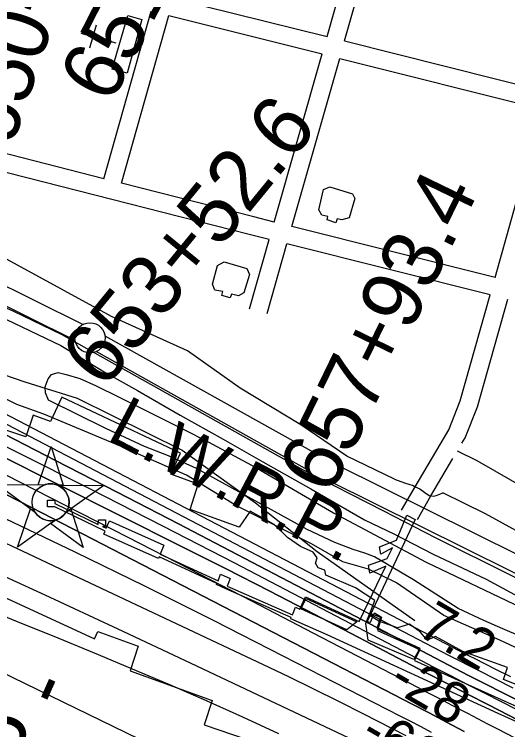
# Model space of a CAD drawing. Extents: x 3677843 to 3715951, y 511991 to 537744.
# Drawn here: x 3695768 to 3696584, y 531102 to 532286 of the extents above; entities that cross this region are included whole.
import ezdxf

# ---------------------------------------------------------------- set-up
doc = ezdxf.new("R2010")
doc.units = 0
for name, color, linetype in [('V-BLDG-OTLN', 7, 'Continuous'), ('V-CHAN-DOCK', 7, 'Continuous'), ('V-CHAN-NAID', 7, 'Continuous'), ('V-FLOD-BASE', 7, 'Continuous'), ('V-LEVE-TOET', 7, 'Continuous'), ('V-RIVR-EDGE', 7, 'Continuous'), ('V-RIVR-RANG', 7, 'Continuous'), ('V-ROAD-CNTR', 7, 'Continuous'), ('V-RRAP-FSHR', 7, 'Continuous'), ('V-RRAP-RVMT', 7, 'Continuous'), ('V-SITE-OTLN', 7, 'Continuous'), ('V-SITE-VEGE', 7, 'Continuous'), ('V-SURV-IDEN', 7, 'Continuous'), ('V-SURV-LINE', 7, 'Continuous'), ('V-TOPO-DPTH', 7, 'Continuous'), ('V-TOPO-MAJR', 7, 'Continuous'), ('V-TOPO-MINR', 7, 'Continuous'), ('V-TOPO-WATR', 7, 'Continuous'), ('V-TOPO-WATR-IDEN', 7, 'Continuous')]:
    doc.layers.add(name, color=color, linetype=linetype)

msp = doc.modelspace()

# ---------------------------------------------------------------- linework, layer by layer
at = {"layer": 'V-BLDG-OTLN'}
for points in [[(3695978.8, 532277.1), (3695954.7, 532188.4), (3695930.1, 532195), (3695955.9, 532283.4)], [(3696289.9, 532000.3), (3696327.3, 531988.8), (3696331, 531980.6), (3696322.1, 531948.6), (3696310, 531945.3), (3696302.1, 531947.1), (3696299.9, 531940.8), (3696285.6, 531945.7), (3696286.7, 531951.2), (3696276.9, 531953.4), (3696271.6, 531962.3), (3696279.3, 531995.8)], [(3696115.2, 531875.8), (3696152.7, 531865), (3696156.8, 531855.3), (3696147.5, 531824.5), (3696138.9, 531819.7), (3696127.5, 531822.6), (3696125.2, 531816.7), (3696111, 531820.4), (3696112.9, 531826.7), (3696099.9, 531829.3), (3696095.8, 531839), (3696103.9, 531869.7)], [(3696317.9, 531267), (3696242, 531301.6), (3696250.5, 531319.1), (3696334.3, 531280.4)], [(3696428.9, 531217.8), (3696353.5, 531250), (3696349.3, 531277.6), (3696356.1, 531294.8), (3696373.9, 531288), (3696367.5, 531269.3), (3696438.6, 531236.6)]]:
    msp.add_lwpolyline(points, close=True, dxfattribs=at)
at = {"layer": 'V-CHAN-DOCK'}
for points in [[(3696007.3, 531387.7), (3696006.2, 531385.2), (3695915.9, 531425.1), (3695918.2, 531430.4), (3695834.8, 531470.5), (3695822.9, 531470.7), (3695823, 531481.8), (3695835, 531481.6), (3695834.9, 531476), (3695906.9, 531441.4), (3695907, 531449.3), (3695919, 531449.1), (3695918.9, 531438), (3695913.8, 531438.1), (3695920.1, 531435.1), (3695925.2, 531447.3), (3696015.5, 531407.4), (3696009.2, 531392.3), (3696105, 531348.3), (3696109.3, 531358.9), (3696125.2, 531352), (3696120.2, 531339.4), (3696228, 531291.8), (3696233.2, 531304.4), (3696240.4, 531301), (3696249.5, 531321.9), (3696338.4, 531280.7), (3696382.5, 531372.6), (3696356.1, 531360.9), (3696354.1, 531373.9), (3696384.7, 531385), (3696393.8, 531402.9), (3696374.5, 531392), (3696371.9, 531404.4), (3696400.2, 531415.5), (3696417.2, 531456.6), (3696431, 531449.7), (3696351.4, 531280.9), (3696357.4, 531279.8), (3696363.6, 531295.3), (3696375.6, 531287.8), (3696368.9, 531265.8), (3696438.6, 531234.4), (3696430, 531216.5), (3696606.6, 531137.1)], [(3696226.1, 531287.2), (3696117.8, 531335), (3696102.4, 531342.1), (3696103.1, 531343.7), (3696007.3, 531387.7)], [(3698135, 530254.5), (3697006.3, 530870.8), (3697020.8, 530897.7), (3696785.3, 531028.1), (3696788.2, 531031.7), (3696739.8, 531058.7), (3696737, 531052.2), (3696568.2, 531128.7), (3696285.5, 531258.5), (3696225.3, 531285.3), (3696226.1, 531287.2)]]:
    msp.add_lwpolyline(points, dxfattribs=at)
at = {"layer": 'V-CHAN-NAID'}
for points in [[(3695817.1, 531506.7), (3695807.5, 531506.8), (3695828.7, 531570.2), (3695848.9, 531506.5), (3695839.3, 531506.5), (3695837.7, 531507.1), (3695835.6, 531507.7), (3695833.6, 531508.2), (3695831.6, 531508.5), (3695830.4, 531508.6), (3695828.8, 531508.7), (3695827.1, 531508.7), (3695825.8, 531508.6), (3695823.9, 531508.4), (3695822.5, 531508.2), (3695820.7, 531507.8), (3695819.2, 531507.4), (3695818.1, 531507.1)], [(3695817.1, 531506.7), (3695740.6, 531507.2), (3695802.2, 531461.8), (3695801.1, 531463.7), (3695800.3, 531465.4), (3695799.4, 531467.3), (3695798.8, 531469.4), (3695798.4, 531470.7), (3695798, 531472.3), (3695797.8, 531473.8), (3695797.6, 531475.4), (3695797.5, 531477.1), (3695797.5, 531478.7), (3695797.6, 531480.8), (3695797.8, 531482.4), (3695798.2, 531484.6), (3695798.6, 531486.5), (3695799.2, 531488.4), (3695799.9, 531490.1), (3695800.6, 531491.7), (3695801.4, 531493.2), (3695802.5, 531494.9), (3695803.5, 531496.4), (3695804.5, 531497.7), (3695805.5, 531498.8), (3695806.8, 531500.2), (3695807.9, 531501.1), (3695809.6, 531502.5), (3695810.8, 531503.4), (3695812.5, 531504.5), (3695814.2, 531505.4), (3695815.7, 531506.1)], [(3695839.3, 531506.5), (3695915.8, 531506), (3695853.6, 531461.5), (3695854.5, 531463), (3695855.5, 531464.8), (3695856.2, 531466.4), (3695856.9, 531468.3), (3695857.5, 531470.1), (3695857.9, 531471.8), (3695858.2, 531473.8), (3695858.4, 531475.3), (3695858.5, 531477.6), (3695858.5, 531479.6), (3695858.3, 531481.8), (3695858.1, 531483.6), (3695857.6, 531485.8), (3695856.9, 531488), (3695856.2, 531489.9), (3695855.5, 531491.4), (3695854.5, 531493.3), (3695853.5, 531495), (3695852.2, 531496.7), (3695851, 531498.3), (3695849.7, 531499.6), (3695848.1, 531501.2), (3695846.3, 531502.6), (3695844.7, 531503.8), (3695842.8, 531504.9), (3695841.3, 531505.6)], [(3695835.6, 531448.6), (3695773.4, 531404), (3695794.5, 531467.5), (3695802.2, 531461.8), (3695802.8, 531460.9), (3695804.2, 531459), (3695805.4, 531457.6), (3695806.9, 531456.1), (3695808.3, 531454.8), (3695809.7, 531453.7), (3695811.1, 531452.7), (3695812.8, 531451.7), (3695814.5, 531450.7), (3695816.3, 531449.9), (3695817.8, 531449.4), (3695819.4, 531448.8), (3695821.6, 531448.3), (3695823.2, 531448), (3695825.2, 531447.7), (3695826.7, 531447.6), (3695828.6, 531447.6), (3695830.3, 531447.7), (3695832, 531447.9), (3695833.9, 531448.2)], [(3695853.6, 531461.5), (3695861.4, 531467), (3695881.6, 531403.3), (3695827.8, 531443), (3695835.6, 531448.6), (3695837.2, 531449), (3695838.8, 531449.6), (3695841, 531450.5), (3695842.7, 531451.4), (3695844.6, 531452.5), (3695846.3, 531453.7), (3695847.9, 531455), (3695849.2, 531456.1), (3695850.6, 531457.5), (3695851.8, 531459), (3695852.9, 531460.4)]]:
    msp.add_lwpolyline(points, close=True, dxfattribs=at)
msp.add_circle((3695828, 531478.1), 30.5, dxfattribs=at)
at = {"layer": 'V-FLOD-BASE'}
msp.add_lwpolyline([(3695543.4, 531893.6), (3695766.4, 531794.2), (3695846.4, 531755.9), (3696007.1, 531665.6), (3696244.9, 531532.1), (3696378.6, 531463.8), (3696463.9, 531419.7), (3696718.8, 531293), (3696893.6, 531207.6), (3696904.9, 531203.1)], dxfattribs=at)
at = {"layer": 'V-LEVE-TOET'}
for points in [[(3696396.9, 531516.2), (3696318, 531554.6), (3696242, 531606.1), (3696141.4, 531666.7), (3696054.6, 531729), (3695928.9, 531785.6), (3695694.7, 531913.2), (3695646.7, 531937.2), (3695630.7, 531950.3), (3695609.2, 531963.8), (3695596.6, 531965.1), (3695537.3, 531983.8), (3695406.4, 532019.9), (3695285.1, 532076.2), (3695148.4, 532129.8), (3695028.8, 532177.1), (3694907.2, 532229.8), (3694822.4, 532260.3)], [(3695742, 531786.5), (3695844.7, 531737.8), (3695919.4, 531692.2), (3695971.9, 531663.1), (3696042.2, 531622.5), (3696113.3, 531582.4), (3696179.2, 531544.9), (3696258.7, 531500.1), (3696347.2, 531449.2), (3696396.8, 531425.3), (3696460.7, 531392.1), (3696548.4, 531351), (3696641.3, 531300.9)], [(3696396.9, 531516.2), (3696413.2, 531510.2), (3696422.3, 531507.5), (3696426.7, 531506.2), (3696431, 531503.4), (3696438.7, 531500.2), (3696446.8, 531494.5), (3696454, 531489.4), (3696461.7, 531488.1), (3696465.9, 531489.6), (3696471.6, 531491.6), (3696476.8, 531493.9)], [(3696934.2, 531247.5), (3696862.6, 531290.8), (3696768.1, 531345.1), (3696648.7, 531403.4), (3696547.4, 531459.2), (3696476.8, 531493.9)]]:
    msp.add_lwpolyline(points, dxfattribs=at)
at = {"layer": 'V-RIVR-EDGE'}
msp.add_lwpolyline([(3696621.6, 531226), (3696571.2, 531250.2), (3696478.3, 531290.6), (3696400.4, 531344.8), (3696353.6, 531367.2), (3696311.6, 531379.3), (3696259.4, 531409.4), (3696135.3, 531472.2), (3696052.6, 531522.8), (3695944.7, 531570.5), (3695816.9, 531624.2), (3695772, 531639.9), (3695710.8, 531670.1)], dxfattribs=at)
at = {"layer": 'V-ROAD-CNTR'}
for points in [[(3696285.3, 532248.9), (3696376.6, 532570.2)], [(3696314.4, 532241.6), (3696405.8, 532563.1)], [(3696189.8, 531913), (3696156.7, 531921.3), (3695673.7, 532044.5), (3695657.3, 532052.4), (3695644.7, 532069.2), (3695639.9, 532086.3), (3695640.2, 532106.9), (3695646.7, 532129.1), (3695697.4, 532308.3), (3695712.6, 532362.1)], [(3695916.3, 532013.6), (3695684, 532072.9), (3695676.9, 532076.3), (3695672.1, 532082.7), (3695669.9, 532090.2), (3695670.1, 532102.3), (3695675.5, 532120.9), (3695726.2, 532300.2), (3695741.7, 532354.7)], [(3696031.5, 532312.6), (3696285.3, 532248.9)], [(3695916.3, 532013.6), (3695994.3, 532291)], [(3695945.4, 532006.2), (3696023.4, 532283.7)], [(3696023.4, 532283.7), (3696277.1, 532220)], [(3696314.4, 532241.6), (3696649.3, 532157.5)], [(3696198, 531941.9), (3696277.1, 532220)], [(3696227.1, 531934.6), (3696306.2, 532212.7)], [(3696306.2, 532212.7), (3696641.2, 532128.6)], [(3696563.1, 531850.3), (3696617.3, 532043.1), (3696641.2, 532128.6)], [(3696198, 531941.9), (3696164, 531950.4), (3695945.4, 532006.2)], [(3696563.1, 531850.3), (3696227.1, 531934.6)], [(3696157.2, 531798.5), (3696189.8, 531913)], [(3696186.1, 531790.3), (3696218.9, 531905.7)], [(3696555, 531821.4), (3696218.9, 531905.7)], [(3696408.7, 531464.8), (3696431.1, 531503.7), (3696486.5, 531598.2), (3696505.6, 531645.8), (3696555, 531821.4)], [(3696508.2, 531575.9), (3696513.5, 531585), (3696534, 531636.1), (3696584.1, 531814.1)], [(3696500.7, 531563.1), (3696532.8, 531547.5), (3696618.7, 531498.4), (3696678.4, 531465.8), (3696722.8, 531445.4), (3696783.4, 531425.3), (3696832.7, 531411), (3696953.9, 531377.7)], [(3696434.7, 531449.8), (3696457.1, 531488.7), (3696493.2, 531550.4)]]:
    msp.add_lwpolyline(points, dxfattribs=at)
at = {"layer": 'V-RRAP-FSHR'}
msp.add_lwpolyline([(3694572.1, 532397.5), (3694620.2, 532241.8), (3694702.9, 532151.3), (3694849.5, 532092.1), (3695065.8, 531998.8), (3695134, 531940.9), (3695209.3, 531896.8), (3695361.3, 531843.1), (3695477.8, 531810), (3695613.5, 531736.2), (3695785.4, 531677.7), (3695871.7, 531650.3), (3696045.5, 531564.2), (3696167.1, 531477.4), (3696269.1, 531396.8), (3696430.4, 531282.6)], dxfattribs=at)
at = {"layer": 'V-RRAP-RVMT'}
for points in [[(3696714.3, 531130.2), (3696577, 531185.1), (3696583.5, 531204.5), (3696509.7, 531231.1), (3696464.6, 531256), (3696453.8, 531251.3), (3696448.1, 531253.3), (3696440.1, 531263.3), (3696421.6, 531276.3), (3696401.7, 531270.1), (3696370.7, 531281.3), (3696354.8, 531291.5), (3696364.5, 531315.6), (3696332.2, 531336.6), (3696283.4, 531357.4), (3696281.6, 531366), (3696270.4, 531369.8), (3696265.9, 531377.6), (3696268.7, 531386), (3696262.5, 531395.3), (3696241.3, 531404.9), (3696219.8, 531419.8), (3696197.8, 531441.4), (3696158.2, 531463.5), (3696140, 531436.8), (3696058.6, 531466), (3696071.9, 531508.1), (3696026.9, 531524.8), (3696042.8, 531559.3), (3695846.4, 531652), (3695827.7, 531612), (3695799.4, 531622.1), (3695787.2, 531586.4), (3695659.1, 531628.9)], [(3695325.8, 531525.9), (3695454.9, 531476.6), (3695441.6, 531437.4), (3695459.5, 531430.2), (3695384.1, 531230.5), (3695525.3, 531174.1), (3695582.1, 531332.5), (3695697, 531294.2), (3695712.4, 531338.8), (3695900.8, 531252.4), (3695906.3, 531264.4), (3695972.8, 531239.9), (3695959.4, 531199.2), (3696095.2, 531150.2), (3696081.9, 531109.8), (3696220.9, 531062.6), (3696211.7, 531028.6), (3696357.3, 530983.9), (3696485.4, 530934.8), (3696478.2, 530915.2), (3696611.3, 530863.2)]]:
    msp.add_lwpolyline(points, dxfattribs=at)
at = {"layer": 'V-SITE-OTLN'}
for p, q in [((3695903.2, 532267.9), (3695892.3, 532229.4)), ((3695936.2, 532237.8), (3695878.5, 532254.1))]:
    msp.add_line(p, q, dxfattribs=at)
at = {"layer": 'V-SITE-VEGE'}
msp.add_lwpolyline([(3696631.8, 531245), (3696576.3, 531268.6), (3696544.6, 531282.7), (3696502.4, 531302.3), (3696428.3, 531349.9), (3696363.5, 531388), (3696348, 531394), (3696328.4, 531400), (3696298.1, 531411.4), (3696252.4, 531433), (3696069.2, 531534), (3696022.8, 531554.9), (3695983.4, 531570.3), (3695919.4, 531600), (3695824.4, 531647.3), (3695819.3, 531659.1), (3695819.1, 531668.9), (3695823.8, 531682.2), (3695829.3, 531689.3), (3695840.4, 531693), (3695853.7, 531689.7), (3695876.2, 531683.1), (3695903.6, 531671), (3695940.2, 531652.7), (3696047.2, 531599.3), (3696088.7, 531578.3), (3696167.6, 531535.6), (3696295.9, 531460.9), (3696449.5, 531378.9), (3696606.4, 531304)], dxfattribs=at)
at = {"layer": 'V-SURV-LINE'}
for points in [[(3695721.6, 531852), (3695881.9, 531772.5)], [(3695868.5, 531745.7), (3695708.2, 531825.1)], [(3695917.8, 531753.6), (3696267.8, 531558.1)], [(3696253.1, 531531.9), (3695903.2, 531727.4)], [(3696302.5, 531539.8), (3696902.5, 531241.9)], [(3696889.1, 531215.1), (3696289.1, 531513)]]:
    msp.add_lwpolyline(points, dxfattribs=at)
for centre in [(3695893.1, 531750.2), (3696277.9, 531535.3)]:
    msp.add_circle(centre, 25, dxfattribs=at)
at = {"layer": 'V-TOPO-DPTH'}
for points in [[(3694015.3, 532517.5), (3694411.7, 532450.8), (3694417.6, 532449.5), (3694423.2, 532447.8), (3694428.7, 532445.4), (3695390.1, 531733.7), (3695401.9, 531727.8), (3695413.7, 531721.9), (3695425.5, 531715.9), (3695437.4, 531710), (3696043.6, 531405.5), (3696117.1, 531368.3), (3696190.5, 531330.9), (3696263.7, 531293), (3696336.8, 531254.9), (3696413.5, 531214.7), (3696448.2, 531196.6), (3696482.8, 531178.5), (3696517.6, 531160.6), (3696552.3, 531142.7), (3696684.8, 531074.7)], [(3694015.3, 532517.5), (3694411.7, 532450.8), (3694417.6, 532449.5), (3694423.2, 532447.8), (3694428.7, 532445.4), (3695390.1, 531733.7), (3695401.9, 531727.8), (3695413.7, 531721.9), (3695425.5, 531715.9), (3695437.4, 531710), (3696043.6, 531405.5), (3696117.1, 531368.3), (3696190.5, 531330.9), (3696263.7, 531293), (3696336.8, 531254.9), (3696413.5, 531214.7), (3696448.2, 531196.6), (3696482.8, 531178.5), (3696517.6, 531160.6), (3696552.3, 531142.7), (3696684.8, 531074.7)], [(3696623.1, 531138.9), (3696541.5, 531180.4), (3696519.3, 531191.7), (3696497.2, 531203), (3696475.1, 531214.5), (3696453, 531226), (3696039.5, 531442.3), (3695938, 531495.1), (3695836.3, 531547.5), (3695734.3, 531599.5), (3695632.2, 531651.2), (3695482.7, 531726.3), (3695455.2, 531740.1), (3695427.8, 531753.9), (3695400.3, 531767.7), (3695372.8, 531781.5), (3694455, 532449.8)], [(3694455, 532449.8), (3695372.8, 531781.5), (3695400.3, 531767.7), (3695427.8, 531753.9), (3695455.2, 531740.1), (3695482.7, 531726.3), (3695632.2, 531651.2), (3695734.3, 531599.5), (3695836.3, 531547.5), (3695938, 531495.1), (3696039.5, 531442.3), (3696453, 531226), (3696475.1, 531214.5), (3696497.2, 531203), (3696519.3, 531191.7), (3696541.5, 531180.4), (3696623.1, 531138.9)], [(3696783.5, 530990.5), (3696567.7, 531102.5), (3696551.1, 531111.1), (3696534.6, 531119.7), (3696518.2, 531128.4), (3696501.7, 531137), (3696485.2, 531145.7), (3696468.7, 531154.4), (3696452.2, 531163), (3696435.7, 531171.6), (3696263.6, 531261.1), (3696160.9, 531314.3), (3696058.2, 531367.4), (3695955.4, 531420.2), (3695852.5, 531472.9), (3695408.8, 531699.7), (3695406.9, 531700.7), (3695404.9, 531701.6), (3695402.9, 531702.6), (3695400.9, 531703.6), (3694407.2, 532363.4)], [(3696783.5, 530990.5), (3696567.7, 531102.5), (3696551.1, 531111.1), (3696534.6, 531119.7), (3696518.2, 531128.4), (3696501.7, 531137), (3696485.2, 531145.7), (3696468.7, 531154.4), (3696452.2, 531163), (3696435.7, 531171.6), (3696263.6, 531261.1), (3696160.9, 531314.3), (3696058.2, 531367.4), (3695955.4, 531420.2), (3695852.5, 531472.9), (3695408.8, 531699.7), (3695406.9, 531700.7), (3695404.9, 531701.6), (3695402.9, 531702.6), (3695400.9, 531703.6), (3694407.2, 532363.4)], [(3694313.6, 532149.1), (3695019.7, 531836.9), (3695081.7, 531809.4), (3695143.7, 531781.8), (3695205.6, 531754), (3695267.5, 531726.1), (3695327.3, 531699.1), (3695359.2, 531684.5), (3695391, 531669.8), (3695422.6, 531654.8), (3695454.2, 531639.6), (3695527.2, 531604.2), (3695595.2, 531570.9), (3695662.9, 531537.2), (3695730.4, 531503.1), (3695797.7, 531468.7), (3696396.2, 531159.6), (3696425.2, 531144.6), (3696454.2, 531129.5), (3696483.1, 531114.2), (3696512, 531098.9)], [(3694313.6, 532149.1), (3695019.7, 531836.9), (3695081.7, 531809.4), (3695143.7, 531781.8), (3695205.6, 531754), (3695267.5, 531726.1), (3695327.3, 531699.1), (3695359.2, 531684.5), (3695391, 531669.8), (3695422.6, 531654.8), (3695454.2, 531639.6), (3695527.2, 531604.2), (3695595.2, 531570.9), (3695662.9, 531537.2), (3695730.4, 531503.1), (3695797.7, 531468.7), (3696396.2, 531159.6), (3696425.2, 531144.6), (3696454.2, 531129.5), (3696483.1, 531114.2), (3696512, 531098.9)], [(3696589.1, 531189.1), (3696563.3, 531202.1), (3696530.2, 531218.8), (3696521, 531223.4), (3696511.9, 531228.1), (3696502.7, 531232.9), (3696493.5, 531237.6), (3695497.6, 531757.6)]]:
    msp.add_lwpolyline(points, dxfattribs=at)
at = {"layer": 'V-TOPO-MAJR'}
msp.add_lwpolyline([(3696457.9, 531097.4), (3696440.7, 531106.5), (3696423.6, 531115.4), (3696406.4, 531124.3), (3696212.9, 531223.7), (3696098.6, 531281.8), (3695984, 531339.1), (3695868.9, 531395.3), (3695753.4, 531450.9), (3695398.8, 531619.3), (3695386.4, 531625.2), (3695374, 531631), (3695361.6, 531636.7), (3695349.1, 531642.4), (3695018.9, 531791.9), (3694898, 531845.8)], dxfattribs=at)
at = {"layer": 'V-TOPO-MINR'}
for points in [[(3696653.7, 531106.9), (3696547, 531161.4), (3696518.4, 531176), (3696490, 531190.7), (3696461.5, 531205.5), (3696433.1, 531220.3), (3696252, 531315.1), (3696133, 531377.1), (3696013.7, 531438.7), (3695894.1, 531499.7), (3695774.3, 531560.2), (3695460, 531718.2), (3695440.4, 531728), (3695420.7, 531737.9), (3695401.1, 531747.8), (3695381.5, 531757.6), (3694444.4, 532446.1), (3694435.4, 532451), (3694426.1, 532455.3), (3694416.5, 532458.5), (3694406.5, 532461), (3694053.7, 532532.5)], [(3696684.8, 531074.7), (3696552.3, 531142.7), (3696517.6, 531160.6), (3696482.8, 531178.5), (3696448.2, 531196.6), (3696413.5, 531214.7), (3696336.8, 531254.9), (3696263.7, 531293), (3696190.5, 531330.9), (3696117.1, 531368.3), (3696043.6, 531405.5), (3695437.4, 531710), (3695425.5, 531715.9), (3695413.7, 531721.9), (3695401.9, 531727.8), (3695390.1, 531733.7), (3694428.7, 532445.4), (3694423.2, 532447.8), (3694417.6, 532449.5), (3694411.7, 532450.8), (3694015.3, 532517.5)], [(3696593, 531170.6), (3696535.9, 531199.5), (3696520.2, 531207.5), (3696504.5, 531215.5), (3696488.8, 531223.6), (3696473.2, 531231.8), (3695769.3, 531599.6), (3695713.8, 531628.4), (3695658.2, 531657.1), (3695602.4, 531685.5), (3695546.6, 531713.8), (3695497.4, 531738.5), (3695466.1, 531754.3), (3695434.8, 531770), (3695403.5, 531785.7), (3695372.1, 531801.4), (3694476.7, 532456.7)], [(3696623.1, 531138.9), (3696541.5, 531180.4), (3696519.3, 531191.7), (3696497.2, 531203), (3696475.1, 531214.5), (3696453, 531226), (3696039.5, 531442.3), (3695938, 531495.1), (3695836.3, 531547.5), (3695734.3, 531599.5), (3695632.2, 531651.2), (3695482.7, 531726.3), (3695455.2, 531740.1), (3695427.8, 531753.9), (3695400.3, 531767.7), (3695372.8, 531781.5), (3694455, 532449.8)], [(3696783.5, 530990.5), (3696567.7, 531102.5), (3696551.1, 531111.1), (3696534.6, 531119.7), (3696518.2, 531128.4), (3696501.7, 531137), (3696485.2, 531145.7), (3696468.7, 531154.4), (3696452.2, 531163), (3696435.7, 531171.6), (3696263.6, 531261.1), (3696160.9, 531314.3), (3696058.2, 531367.4), (3695955.4, 531420.2), (3695852.5, 531472.9), (3695408.8, 531699.7), (3695406.9, 531700.7), (3695404.9, 531701.6), (3695402.9, 531702.6), (3695400.9, 531703.6), (3694407.2, 532363.4)], [(3696342.6, 531078.1), (3696059.6, 531212), (3695939.5, 531268.3), (3695819.2, 531324.2), (3695698.5, 531379.4), (3695577.6, 531434.1), (3695398.5, 531514.4), (3695367, 531528.5), (3695335.5, 531542.7), (3695304, 531557), (3695272.5, 531571.3), (3695035.4, 531679.1), (3694906, 531737), (3694776.1, 531794), (3694645.6, 531849.4), (3694514.7, 531903.9), (3694291.1, 531995.4), (3694271.6, 532003.2), (3694251.9, 532010.7), (3694232.1, 532017.8), (3694212.2, 532024.6), (3693496.5, 532262.3)], [(3696512, 531098.9), (3696483.1, 531114.2), (3696454.2, 531129.5), (3696425.2, 531144.6), (3696396.2, 531159.6), (3695797.7, 531468.7), (3695730.4, 531503.1), (3695662.9, 531537.2), (3695595.2, 531570.9), (3695527.2, 531604.2), (3695454.2, 531639.6), (3695422.6, 531654.8), (3695391, 531669.8), (3695359.2, 531684.5), (3695327.3, 531699.1), (3695267.5, 531726.1), (3695205.6, 531754), (3695143.7, 531781.8), (3695081.7, 531809.4), (3695019.7, 531836.9), (3694313.6, 532149.1)], [(3697134.6, 530491.7), (3696342.2, 530906.8), (3696335.2, 530910.4), (3696328.2, 530914), (3696321.2, 530917.5), (3696314.1, 530920.9), (3696259, 530947.5), (3696224.4, 530964.3), (3696189.7, 530981), (3696155.1, 530997.8), (3696120.6, 531014.7), (3695283, 531422.7), (3694436.6, 531793.6), (3694398.2, 531810.5), (3694359.9, 531827.4), (3694321.6, 531844.4), (3694283.4, 531861.5), (3694223.3, 531888.5), (3694215.1, 531892.1), (3694206.8, 531895.7), (3694198.5, 531899.3), (3694190.2, 531902.8), (3693736.7, 532091)], [(3696205.6, 531094.7), (3696146, 531122.7), (3696085.9, 531149.6), (3696025.4, 531175.8), (3695973.9, 531197.5), (3695907.2, 531225.5), (3695840.3, 531253.2), (3695773.3, 531280.5), (3695706.1, 531307.6), (3695705.9, 531307.7), (3695639, 531334.9), (3695572.3, 531362.7), (3695505.9, 531391.4), (3695439.8, 531420.5), (3695342.4, 531464.3), (3695325.2, 531472), (3695308, 531479.9), (3695290.8, 531487.8), (3695273.7, 531495.7), (3695169, 531544.6), (3695099.6, 531577.1), (3695030.3, 531609.7), (3694961, 531642.5)], [(3696415.9, 531091.6), (3696346.1, 531127.5), (3696304.9, 531148.4), (3696263.5, 531169), (3696222, 531189.2), (3696180.3, 531209.1), (3695854.7, 531362.6), (3695790.7, 531392.6), (3695726.7, 531422.5)]]:
    msp.add_lwpolyline(points, dxfattribs=at)
at = {"layer": 'V-TOPO-WATR'}
msp.add_lwpolyline([(3696589.1, 531189.1), (3696563.3, 531202.1), (3696530.2, 531218.8), (3696521, 531223.4), (3696511.9, 531228.1), (3696502.7, 531232.9), (3696493.5, 531237.6), (3695497.6, 531757.6)], dxfattribs=at)

# ---------------------------------------------------------------- texts
at = {"layer": 'V-CHAN-NAID'}
msp.add_text('DIVERSIFIED GROUP -', height=100, rotation=66.2431, dxfattribs=at).set_placement((3695284.7, 529847.5))
at = {"layer": 'V-RIVR-RANG'}
for s, rotation, p in [('7.2', 329.5483, (3696431.6, 531260.3)), ('-28', 329.8316, (3696384, 531171.8)), ('-66', 329.8316, (3696336.7, 531083.6))]:
    msp.add_text(s, height=67, rotation=rotation, dxfattribs=at).set_placement(p)
at = {"layer": 'V-SURV-IDEN'}
for s, rotation, p in [('   651+33.7   ', 62.9828, (3695876.9, 532035.6)), ('   650+45.6   ', 71.626, (3695728.2, 531955.6)), ('   653+52.6  ', 50.7549, (3695845.7, 531576.5)), ('   657+93.4   ', 64.1122, (3696242.6, 531386.9))]:
    msp.add_text(s, height=100, rotation=rotation, dxfattribs=at).set_placement(p)
at = {"layer": 'V-TOPO-WATR-IDEN'}
msp.add_text('L.W.R.P.', height=83, rotation=332.3523, dxfattribs=at).set_placement((3695918.8, 531582.9))

doc.saveas('drawing.dxf')
